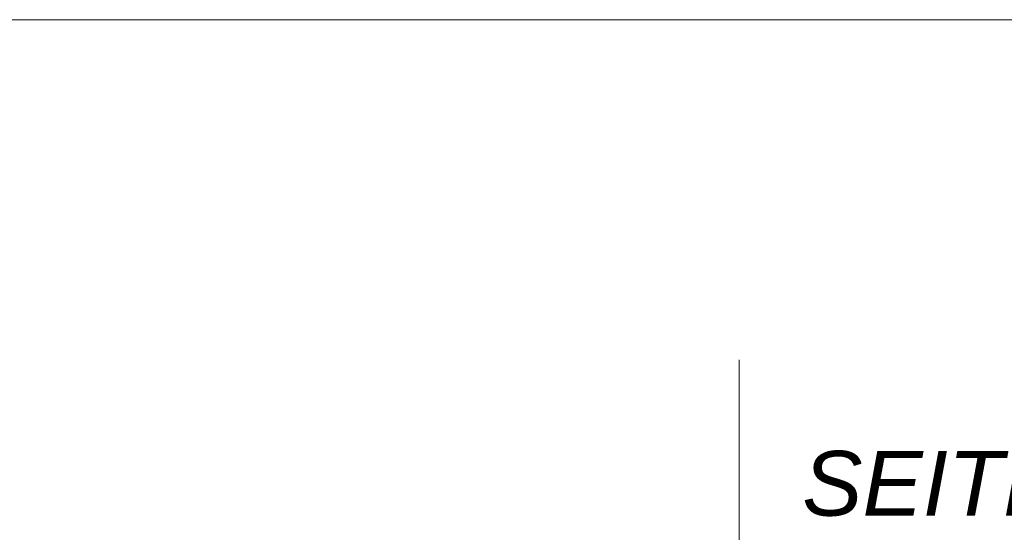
# Model space of a CAD drawing. Extents: x -420 to 300, y 62 to 1162.
# Tile 263 of 271: x 218 to 239, y 872 to 883. Entities that reach past the tile are written whole.
import ezdxf
from ezdxf.lldxf.tags import DXFTag

# ---------------------------------------------------------------- set-up
doc = ezdxf.new("R2010")
doc.units = 0
doc.layers.get('0').update_dxf_attribs({"lineweight": 35})
doc.layers.add('E_Detail_Beschriftung', color=7, linetype='Continuous', lineweight=13, true_color=0x009900)
doc.layers.add('E_Detail_Linie_Text_Bem', color=7, linetype='Continuous', lineweight=13)
doc.styles.get("Standard").update_dxf_attribs({"font": 'ARIALN.TTF'})
tags = doc.linetypes.add('fein_strichliert-A06G9FCV8I', pattern=[4, 1, -2, 1]).pattern_tags.tags
tags[8:9] = [DXFTag(74, 4), DXFTag(75, 0), DXFTag(340, '0'), DXFTag(46, 0.0), DXFTag(50, 0.0), DXFTag(44, 0.0), DXFTag(45, 0.0)]
tags[6:7] = [DXFTag(74, 4), DXFTag(75, 0), DXFTag(340, '0'), DXFTag(46, 0.0), DXFTag(50, 0.0), DXFTag(44, 0.0), DXFTag(45, 0.0)]
tags[4:5] = [DXFTag(74, 4), DXFTag(75, 0), DXFTag(340, '0'), DXFTag(46, 0.0), DXFTag(50, 0.0), DXFTag(44, 0.0), DXFTag(45, 0.0)]

# ---------------------------------------------------------------- blocks, each defined once
blk = doc.blocks.new('Referenz-A06G9FD38I')
at = {"layer": 'E_Detail_Linie_Text_Bem', "linetype": 'fein_strichliert-A06G9FCV8I', "ltscale": 0.65}
for p, q in [((249.3, 882.832), (186.53, 882.832)), ((233.419, 822.597), (233.419, 875.476))]:
    blk.add_line(p, q, dxfattribs=at)
at = {"layer": 'E_Detail_Beschriftung', "linetype": 'Continuous', "lineweight": -2, "ltscale": 0.25, "insert": (234.785, 873.503), "char_height": 1.4, "attachment_point": 1}
blk.add_mtext('{\\fArial|b0|i1;SEITEN}', dxfattribs=at)

msp = doc.modelspace()

# ---------------------------------------------------------------- block references
at = {"color": 8, "lineweight": 25, "ltscale": 0.25, "true_color": 0x808080}
msp.add_blockref('Referenz-A06G9FD38I', (0, 0), dxfattribs=at)

doc.saveas('drawing.dxf')
